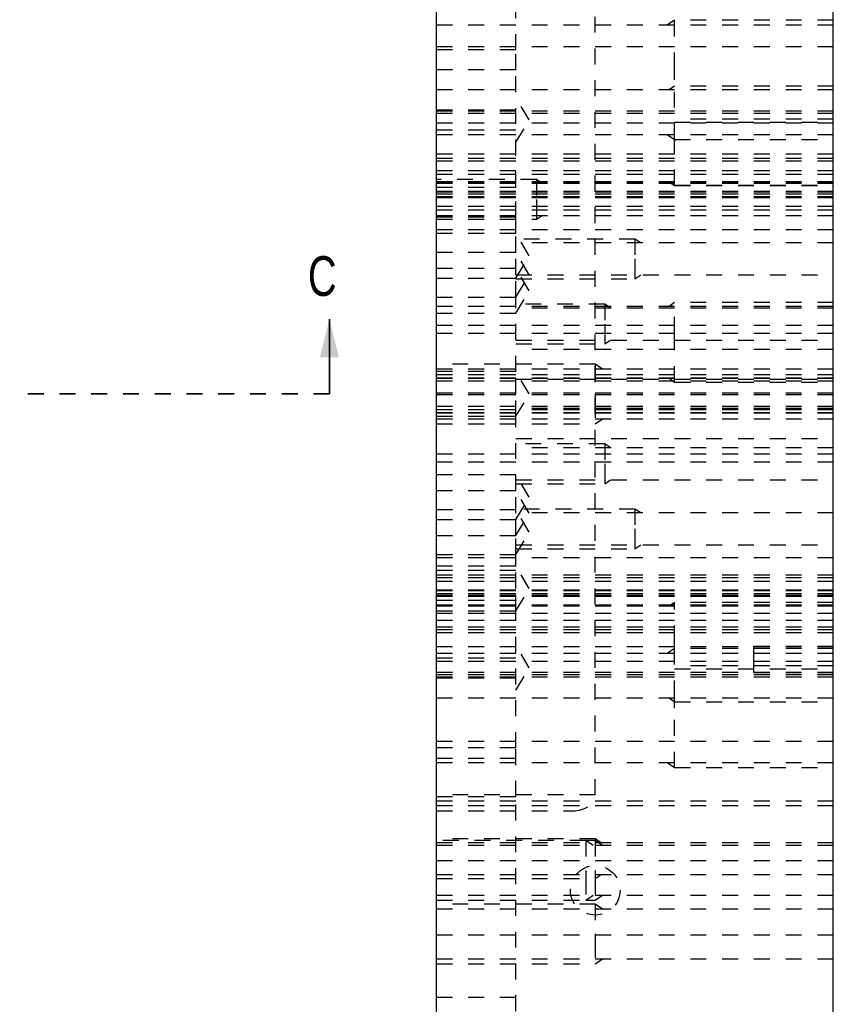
# Model space of a CAD drawing. Header units: inches. Extents: x 1802 to 2468, y -253 to -72.
# Tile 540 of 570: x 2403 to 2408, y -188 to -182. Entities that reach past the tile are written whole.
import ezdxf

# ---------------------------------------------------------------- set-up
doc = ezdxf.new("R2010")
doc.units = ezdxf.units.IN
doc.header["$LTSCALE"] = 0.5
doc.header["$MEASUREMENT"] = 0
doc.linetypes.add('HIDDEN', pattern=[0.225, 0.15, -0.075])
doc.linetypes.add('PHANTOM', pattern=[0.25, 0.125, -0.025, 0.025, -0.025, 0.025, -0.025])
doc.layers.add('SID-M-H', color=4, linetype='HIDDEN')
doc.layers.add('SID-M-S', color=105, linetype='Continuous')
doc.styles.add('SLDTEXTSTYLE0', font='TXT', dxfattribs={"width": 0.595745})

msp = doc.modelspace()

# ---------------------------------------------------------------- linework, layer by layer
at = {"color": 7, "linetype": 'Continuous', "lineweight": 35}
msp.add_line((2405.06353, -184.45117), (2405.06353, -183.98117), dxfattribs=at)
at = {"color": 7, "linetype": 'PHANTOM', "lineweight": 35}
msp.add_line((2405.06353, -184.45117), (2383.36353, -184.45117), dxfattribs=at)
at = {"color": 7, "linetype": 'Continuous', "lineweight": 35}
msp.add_solid([(2405.06353, -183.98117), (2405.00353, -184.22117), (2405.12353, -184.22117)], dxfattribs=at)
at = {"layer": 'SID-M-H'}
for p, q in [((2406.23796, -182.28517), (2406.23796, -181.78517)), ((2406.73796, -186.97617), (2406.73796, -181.92617)), ((2408.23796, -182.12992), (2405.73796, -182.12992)), ((2407.23796, -182.09867), (2407.19109, -182.12992)), ((2408.23796, -182.09867), (2407.23796, -182.09867)), ((2405.73796, -182.26367), (2408.23796, -182.26367)), ((2406.23796, -182.28517), (2405.73796, -182.28517)), ((2406.23796, -182.41017), (2406.23796, -182.28517)), ((2406.23796, -182.41017), (2405.73796, -182.41017)), ((2406.23796, -183.15117), (2406.23796, -182.41017)), ((2407.23796, -182.47367), (2407.23796, -182.40051)), ((2408.23796, -182.53612), (2405.73796, -182.53612)), ((2408.23796, -182.53712), (2405.73796, -182.53712)), ((2407.23796, -182.51267), (2407.20279, -182.53612)), ((2407.23796, -182.51367), (2407.20279, -182.53712)), ((2408.23796, -182.51267), (2407.23796, -182.51267)), ((2408.23796, -182.51367), (2407.23796, -182.51367)), ((2406.32246, -182.72617), (2406.23796, -182.58554)), ((2405.73796, -182.66174), (2406.23796, -182.66174)), ((2408.23796, -182.66992), (2405.73796, -182.66992)), ((2408.23796, -182.68567), (2405.73796, -182.68567)), ((2408.23796, -182.74567), (2405.73796, -182.74567)), ((2406.23796, -182.86679), (2406.32246, -182.72617)), ((2408.23796, -182.72085), (2407.23796, -182.72085)), ((2407.23796, -182.73986), (2408.23796, -182.73986)), ((2406.23796, -182.79059), (2405.73796, -182.79059)), ((2405.73796, -182.81742), (2408.23796, -182.81742)), ((2407.19109, -182.81742), (2407.23796, -182.84867)), ((2407.23796, -182.84867), (2408.23796, -182.84867)), ((2408.23796, -182.94189), (2405.73796, -182.94189)), ((2408.23796, -182.94189), (2405.73796, -182.94189)), ((2405.73796, -182.96667), (2408.23796, -182.96667)), ((2405.73796, -182.98242), (2408.23796, -182.98242)), ((2408.23796, -183.04567), (2405.73796, -183.04567)), ((2408.23796, -183.06855), (2405.73796, -183.06855)), ((2406.36796, -183.10117), (2405.73796, -183.10117)), ((2405.73796, -183.11422), (2408.23796, -183.11422)), ((2405.73796, -183.11522), (2408.23796, -183.11522)), ((2408.23796, -183.11771), (2405.73796, -183.11771)), ((2408.23796, -183.11771), (2405.73796, -183.11771)), ((2406.40471, -183.12567), (2406.36796, -183.10117)), ((2407.20279, -183.11422), (2407.23796, -183.13767)), ((2407.20279, -183.11522), (2407.23796, -183.13867)), ((2408.23796, -183.12567), (2405.73796, -183.12567)), ((2406.23796, -183.15117), (2405.73796, -183.15117)), ((2408.23796, -183.17629), (2405.73796, -183.17629)), ((2408.23796, -183.18116), (2405.73796, -183.18116)), ((2408.23796, -183.18116), (2405.73796, -183.18116)), ((2408.23796, -183.18133), (2405.73796, -183.18133)), ((2406.23796, -183.33917), (2406.23796, -183.15117)), ((2407.23796, -183.13767), (2408.23796, -183.13767)), ((2407.23796, -183.13867), (2407.23796, -183.13821)), ((2407.23796, -183.13867), (2408.23796, -183.13867)), ((2408.23796, -183.19355), (2405.73796, -183.19355)), ((2408.23796, -183.19355), (2405.73796, -183.19355)), ((2408.23796, -183.21067), (2405.73796, -183.21067)), ((2408.23796, -183.21067), (2405.73796, -183.21067)), ((2408.23796, -183.21567), (2405.73796, -183.21567)), ((2408.23796, -183.21567), (2405.73796, -183.21567)), ((2406.36796, -183.22617), (2406.36796, -183.26892)), ((2408.23796, -183.27129), (2405.73796, -183.27129)), ((2408.23796, -183.27129), (2405.73796, -183.27129)), ((2408.23796, -183.27129), (2405.73796, -183.27129)), ((2408.23796, -183.27129), (2405.73796, -183.27129)), ((2408.23796, -183.29355), (2405.73796, -183.29355)), ((2408.23796, -183.29355), (2405.73796, -183.29355)), ((2405.73796, -183.32667), (2408.23796, -183.32667)), ((2408.23796, -183.33067), (2405.73796, -183.33067)), ((2406.23796, -183.33917), (2405.73796, -183.33917)), ((2406.23796, -183.33917), (2405.73796, -183.33917)), ((2405.73796, -183.35117), (2406.36796, -183.35117)), ((2406.23796, -183.44054), (2406.23796, -183.33917)), ((2406.36796, -183.35117), (2406.40471, -183.32667)), ((2408.23796, -183.41855), (2405.73796, -183.41855)), ((2406.23796, -183.44054), (2405.73796, -183.44054)), ((2406.23796, -183.56054), (2406.23796, -183.44054)), ((2406.32246, -183.58117), (2406.23796, -183.44054)), ((2406.98796, -183.47617), (2406.23796, -183.47617)), ((2407.02471, -183.50067), (2406.98796, -183.47617)), ((2408.23796, -183.50067), (2406.23796, -183.50067)), ((2406.23796, -183.56054), (2405.73796, -183.56054)), ((2406.23796, -183.70117), (2406.23796, -183.56054)), ((2406.32246, -183.70117), (2406.23796, -183.56054)), ((2406.23796, -183.72179), (2406.32246, -183.58117)), ((2406.98796, -183.60117), (2406.98796, -183.64392)), ((2406.23796, -183.66054), (2405.73796, -183.66054)), ((2406.32246, -183.80117), (2406.23796, -183.66054)), ((2405.73796, -183.72179), (2406.23796, -183.72179)), ((2406.23796, -183.84179), (2406.23796, -183.70117)), ((2406.23796, -183.84179), (2406.32246, -183.70117)), ((2406.23796, -183.70167), (2408.23796, -183.70167)), ((2406.23796, -183.72617), (2406.98796, -183.72617)), ((2406.98796, -183.72617), (2407.02471, -183.70167)), ((2406.23796, -183.94179), (2406.32246, -183.80117)), ((2405.73796, -183.84179), (2406.23796, -183.84179)), ((2406.23796, -184.31054), (2406.23796, -183.84179)), ((2408.23796, -183.89962), (2405.73796, -183.89962)), ((2406.79796, -183.88617), (2406.23796, -183.88617)), ((2408.23796, -183.91067), (2406.23796, -183.91067)), ((2406.83471, -183.91067), (2406.79796, -183.88617)), ((2407.23796, -183.87617), (2407.20279, -183.89962)), ((2408.23796, -183.87617), (2407.23796, -183.87617)), ((2405.73796, -183.94179), (2406.23796, -183.94179)), ((2408.23796, -184.02117), (2405.73796, -184.02117)), ((2406.79796, -184.01117), (2406.79796, -184.05392)), ((2408.23796, -184.07117), (2405.73796, -184.07117)), ((2408.23796, -184.07117), (2405.73796, -184.07117)), ((2406.23796, -184.11167), (2408.23796, -184.11167)), ((2406.79796, -184.13617), (2406.83471, -184.11167)), ((2407.23796, -184.12617), (2407.23796, -184.06634)), ((2406.23796, -184.13617), (2406.79796, -184.13617)), ((2408.23796, -184.17092), (2406.23796, -184.17092)), ((2406.73796, -184.26367), (2405.73796, -184.26367)), ((2408.23796, -184.29492), (2405.73796, -184.29492)), ((2406.78484, -184.29492), (2406.73796, -184.26367)), ((2406.23796, -184.31054), (2405.73796, -184.31054)), ((2408.23796, -184.33117), (2405.73796, -184.33117)), ((2408.23796, -184.33117), (2405.73796, -184.33117)), ((2408.23796, -184.33129), (2405.73796, -184.33129)), ((2408.23796, -184.33129), (2405.73796, -184.33129)), ((2408.23796, -184.35117), (2405.73796, -184.35117)), ((2408.23796, -184.35129), (2405.73796, -184.35129)), ((2408.23796, -184.35129), (2405.73796, -184.35129)), ((2405.73796, -184.35272), (2408.23796, -184.35272)), ((2406.23796, -184.45117), (2406.23796, -184.31054)), ((2406.32246, -184.45117), (2406.23796, -184.31054)), ((2406.23796, -184.35892), (2408.23796, -184.35892)), ((2407.20279, -184.35272), (2407.23796, -184.37617)), ((2408.23796, -184.37117), (2405.73796, -184.37117)), ((2408.23796, -184.37117), (2405.73796, -184.37117)), ((2407.23796, -184.37617), (2408.23796, -184.37617)), ((2408.23796, -184.44629), (2405.73796, -184.44629)), ((2408.23796, -184.45605), (2405.73796, -184.45605)), ((2406.23796, -184.59179), (2406.23796, -184.45117)), ((2406.23796, -184.59179), (2406.32246, -184.45117)), ((2406.73796, -184.45117), (2406.73796, -184.50176)), ((2408.23796, -184.53117), (2405.73796, -184.53117)), ((2408.23796, -184.53117), (2405.73796, -184.53117)), ((2408.23796, -184.54342), (2406.23796, -184.54342)), ((2408.23796, -184.55105), (2405.73796, -184.55105)), ((2408.23796, -184.55105), (2405.73796, -184.55105)), ((2408.23796, -184.55117), (2405.73796, -184.55117)), ((2408.23796, -184.57105), (2405.73796, -184.57105)), ((2408.23796, -184.57105), (2405.73796, -184.57105)), ((2408.23796, -184.57117), (2405.73796, -184.57117)), ((2408.23796, -184.57117), (2405.73796, -184.57117)), ((2405.73796, -184.59179), (2406.23796, -184.59179)), ((2405.73796, -184.60742), (2408.23796, -184.60742)), ((2406.23796, -185.06054), (2406.23796, -184.59179)), ((2406.73796, -184.63867), (2406.78484, -184.60742)), ((2405.73796, -184.63867), (2406.73796, -184.63867)), ((2406.23796, -184.73142), (2408.23796, -184.73142)), ((2406.79796, -184.76617), (2406.23796, -184.76617)), ((2408.23796, -184.79067), (2406.23796, -184.79067)), ((2406.83471, -184.79067), (2406.79796, -184.76617)), ((2408.23796, -184.83117), (2405.73796, -184.83117)), ((2408.23796, -184.83117), (2405.73796, -184.83117)), ((2408.23796, -184.88117), (2405.73796, -184.88117)), ((2406.79796, -184.89117), (2406.79796, -184.93392)), ((2406.23796, -184.96054), (2405.73796, -184.96054)), ((2406.32246, -185.10117), (2406.23796, -184.96054)), ((2406.23796, -184.99167), (2408.23796, -184.99167)), ((2406.23796, -185.01617), (2406.79796, -185.01617)), ((2406.79796, -185.01617), (2406.83471, -184.99167)), ((2406.23796, -185.06054), (2405.73796, -185.06054)), ((2406.23796, -185.20117), (2406.23796, -185.06054)), ((2406.32246, -185.20117), (2406.23796, -185.06054)), ((2406.23796, -185.24179), (2406.32246, -185.10117)), ((2406.23796, -185.18054), (2405.73796, -185.18054)), ((2406.98796, -185.17617), (2406.23796, -185.17617)), ((2406.32246, -185.32117), (2406.23796, -185.18054)), ((2408.23796, -185.20067), (2406.23796, -185.20067)), ((2406.23796, -185.34179), (2406.23796, -185.20117)), ((2406.23796, -185.34179), (2406.32246, -185.20117)), ((2407.02471, -185.20067), (2406.98796, -185.17617)), ((2405.73796, -185.24179), (2406.23796, -185.24179)), ((2405.73796, -185.34179), (2406.23796, -185.34179)), ((2406.23796, -185.46179), (2406.32246, -185.32117)), ((2406.23796, -185.46179), (2406.23796, -185.34179)), ((2406.98796, -185.30117), (2406.98796, -185.34392)), ((2406.23796, -185.40167), (2408.23796, -185.40167)), ((2406.98796, -185.42617), (2407.02471, -185.40167)), ((2405.73796, -185.46179), (2406.23796, -185.46179)), ((2406.23796, -185.42617), (2406.98796, -185.42617)), ((2406.23796, -185.53554), (2406.23796, -185.46179)), ((2408.23796, -185.48378), (2405.73796, -185.48378)), ((2406.23796, -185.53554), (2405.73796, -185.53554)), ((2406.23796, -185.67617), (2406.23796, -185.53554)), ((2406.32246, -185.67617), (2406.23796, -185.53554)), ((2406.23796, -185.56317), (2405.73796, -185.56317)), ((2406.23796, -185.56317), (2405.73796, -185.56317)), ((2408.23796, -185.59229), (2405.73796, -185.59229)), ((2408.23796, -185.60878), (2405.73796, -185.60878)), ((2408.23796, -185.60878), (2405.73796, -185.60878)), ((2408.23796, -185.63105), (2405.73796, -185.63105)), ((2408.23796, -185.63105), (2405.73796, -185.63105)), ((2408.23796, -185.63105), (2405.73796, -185.63105)), ((2408.23796, -185.63105), (2405.73796, -185.63105)), ((2408.23796, -185.68666), (2405.73796, -185.68666)), ((2408.23796, -185.68666), (2405.73796, -185.68666)), ((2408.23796, -185.69166), (2405.73796, -185.69166)), ((2408.23796, -185.69166), (2405.73796, -185.69166)), ((2408.23796, -185.70878), (2405.73796, -185.70878)), ((2408.23796, -185.70878), (2405.73796, -185.70878)), ((2408.23796, -185.72117), (2405.73796, -185.72117)), ((2408.23796, -185.72117), (2405.73796, -185.72117)), ((2408.23796, -185.72117), (2405.73796, -185.72117)), ((2408.23796, -185.72117), (2405.73796, -185.72117)), ((2408.23796, -185.72522), (2405.73796, -185.72522)), ((2408.23796, -185.72522), (2405.73796, -185.72522)), ((2408.23796, -185.72605), (2405.73796, -185.72605)), ((2406.23796, -185.81679), (2406.23796, -185.67617)), ((2406.23796, -185.81679), (2406.32246, -185.67617)), ((2406.23796, -185.75117), (2405.73796, -185.75117)), ((2408.23796, -185.78024), (2405.73796, -185.78024)), ((2408.23796, -185.78024), (2405.73796, -185.78024)), ((2408.23796, -185.78712), (2405.73796, -185.78712)), ((2407.23796, -185.76367), (2407.20279, -185.78712)), ((2408.23796, -185.76367), (2407.23796, -185.76367)), ((2405.73796, -185.81679), (2406.23796, -185.81679)), ((2408.23796, -185.83378), (2405.73796, -185.83378)), ((2406.23796, -186.67967), (2406.23796, -185.81679)), ((2408.23796, -185.87729), (2405.73796, -185.87729)), ((2408.23796, -185.91992), (2405.73796, -185.91992)), ((2408.23796, -185.93567), (2405.73796, -185.93567)), ((2408.23796, -185.95606), (2405.73796, -185.95606)), ((2408.23796, -185.95606), (2405.73796, -185.95606)), ((2406.32246, -186.17617), (2406.23796, -186.03554)), ((2407.23796, -186.05367), (2407.23796, -186.00899)), ((2408.23796, -186.04332), (2405.73796, -186.04332)), ((2408.23796, -186.08492), (2405.73796, -186.08492)), ((2407.23796, -186.05367), (2407.19109, -186.08492)), ((2408.23796, -186.05367), (2407.23796, -186.05367)), ((2407.73796, -186.04082), (2407.73421, -186.04332)), ((2408.23796, -186.04082), (2407.73796, -186.04082)), ((2407.73796, -186.12282), (2407.73796, -186.09144)), ((2405.73796, -186.11174), (2406.23796, -186.11174)), ((2408.23796, -186.13603), (2405.73796, -186.13603)), ((2408.23796, -186.16248), (2407.23796, -186.16248)), ((2405.73796, -186.20232), (2408.23796, -186.20232)), ((2405.73796, -186.21667), (2408.23796, -186.21667)), ((2406.23796, -186.31679), (2406.32246, -186.17617)), ((2407.23796, -186.18149), (2408.23796, -186.18149)), ((2407.73421, -186.20232), (2407.73796, -186.20482)), ((2407.73796, -186.20482), (2408.23796, -186.20482)), ((2405.73796, -186.23242), (2408.23796, -186.23242)), ((2406.23796, -186.24059), (2405.73796, -186.24059)), ((2405.73796, -186.36522), (2408.23796, -186.36522)), ((2407.20279, -186.36522), (2407.23796, -186.38867)), ((2407.23796, -186.42867), (2407.23796, -186.35551)), ((2407.23796, -186.38867), (2408.23796, -186.38867)), ((2408.23796, -186.63867), (2405.73796, -186.63867)), ((2406.23796, -186.67967), (2405.73796, -186.67967)), ((2406.23796, -186.98769), (2406.23796, -186.67967)), ((2406.23796, -186.74665), (2405.73796, -186.74665)), ((2405.73796, -186.77242), (2408.23796, -186.77242)), ((2407.19109, -186.77242), (2407.23796, -186.80367)), ((2407.23796, -186.80367), (2408.23796, -186.80367)), ((2406.73796, -186.97617), (2405.73796, -186.97617)), ((2406.23796, -186.98769), (2405.73796, -186.98769)), ((2405.73796, -187.01367), (2408.23796, -187.01367)), ((2406.23796, -188.33689), (2406.23796, -186.98769)), ((2408.23796, -187.04492), (2405.73796, -187.04492)), ((2405.73796, -187.07617), (2406.59654, -187.07617)), ((2406.73796, -187.25217), (2405.73796, -187.25217)), ((2406.67796, -187.26367), (2405.73796, -187.26367)), ((2408.23796, -187.27667), (2405.73796, -187.27667)), ((2406.72484, -187.29492), (2406.67796, -187.26367)), ((2406.73796, -187.26367), (2406.67796, -187.26367)), ((2406.77471, -187.27667), (2406.73796, -187.25217)), ((2406.73796, -187.25217), (2406.73796, -187.25407)), ((2406.73796, -187.25407), (2406.73796, -187.26367)), ((2406.78484, -187.29492), (2406.73796, -187.26367)), ((2408.23796, -187.29492), (2405.73796, -187.29492)), ((2405.73796, -187.38867), (2408.23796, -187.38867)), ((2406.67796, -187.45117), (2406.67796, -187.50176)), ((2406.73796, -187.45117), (2406.73796, -187.50176)), ((2405.73796, -187.47767), (2408.23796, -187.47767)), ((2405.73796, -187.50217), (2406.73796, -187.50217)), ((2406.73796, -187.50217), (2406.77471, -187.47767)), ((2405.73796, -187.60742), (2408.23796, -187.60742)), ((2405.73796, -187.63867), (2406.67796, -187.63867)), ((2406.67796, -187.63867), (2406.72484, -187.60742)), ((2406.67796, -187.63867), (2406.73796, -187.63867)), ((2406.73796, -187.63867), (2406.78484, -187.60742)), ((2406.73796, -187.66367), (2405.73796, -187.66367)), ((2408.23796, -187.69492), (2405.73796, -187.69492)), ((2406.78484, -187.69492), (2406.73796, -187.66367)), ((2405.73796, -187.85742), (2408.23796, -187.85742)), ((2406.73796, -187.85117), (2406.73796, -187.90176)), ((2405.73796, -188.00742), (2408.23796, -188.00742)), ((2406.73796, -188.03867), (2406.78484, -188.00742)), ((2405.73796, -188.03867), (2406.73796, -188.03867)), ((2406.23796, -188.25117), (2405.73796, -188.25117)), ((2406.23796, -188.25117), (2405.73796, -188.25117))]:
    msp.add_line(p, q, dxfattribs=at)
msp.add_circle((2406.73796, -187.57617), 0.15625, dxfattribs=at)
msp.add_ellipse((2406.59654, -186.97617), major_axis=(0.14142, 0), ratio=0.7071068, start_param=4.712389, end_param=6.2831853, dxfattribs=at)
for points, knots in [([(2407.23794, -182.40051), (2407.23796, -182.33016), (2407.23796, -182.26533), (2407.23796, -182.2085), (2407.23796, -182.16187), (2407.23796, -182.12721), (2407.23796, -182.10587), (2407.23796, -182.09867), (2407.23796, -182.10006), (2407.23796, -182.09867)], [0, 0, 0, 0, 0.1428571, 0.2857143, 0.4285714, 0.5714286, 0.7142857, 0.8571429, 1, 1, 1, 1]), ([(2407.23794, -182.84867), (2407.23796, -182.84146), (2407.23796, -182.82012), (2407.23796, -182.78547), (2407.23796, -182.73883), (2407.23796, -182.68201), (2407.23796, -182.61717), (2407.23796, -182.54683), (2407.23796, -182.47367), (2407.23796, -182.49821), (2407.23796, -182.47367)], [0, 0, 0, 0, 0.125, 0.25, 0.375, 0.5, 0.625, 0.75, 0.875, 1, 1, 1, 1]), ([(2407.23794, -183.13821), (2407.23796, -183.12728), (2407.23796, -183.10227), (2407.23796, -183.06434), (2407.23796, -183.01529), (2407.23796, -182.95738), (2407.23796, -182.89335), (2407.23796, -182.84867), (2407.23796, -182.86364), (2407.23796, -182.84867)], [0, 0, 0, 0, 0.1499673, 0.2999346, 0.4499018, 0.5998691, 0.7498364, 0.8998037, 1, 1, 1, 1]), ([(2406.36796, -183.10117), (2406.36796, -183.10307), (2406.36796, -183.11791), (2406.36796, -183.14582), (2406.36796, -183.18342), (2406.36796, -183.22617), (2406.36796, -183.21163), (2406.36796, -183.22617)], [0, 0, 0, 0, 0.1114882, 0.3336162, 0.5557441, 0.7778721, 1, 1, 1, 1]), ([(2406.36796, -183.26892), (2406.36796, -183.30652), (2406.36796, -183.33442), (2406.36796, -183.34927), (2406.36796, -183.35117), (2406.36796, -183.35079), (2406.36796, -183.35117)], [0, 0, 0, 0, 0.2855585, 0.5711169, 0.8566754, 1, 1, 1, 1]), ([(2406.98794, -183.47617), (2406.98796, -183.47807), (2406.98796, -183.49291), (2406.98796, -183.52082), (2406.98796, -183.55842), (2406.98796, -183.60117), (2406.98796, -183.58663), (2406.98796, -183.60117)], [0, 0, 0, 0, 0.1114883, 0.3336162, 0.5557441, 0.7778721, 1, 1, 1, 1]), ([(2406.98794, -183.64392), (2406.98796, -183.68152), (2406.98796, -183.70942), (2406.98796, -183.72427), (2406.98796, -183.72617), (2406.98796, -183.72579), (2406.98796, -183.72617)], [0, 0, 0, 0, 0.28555848, 0.57111693, 0.85667538, 1, 1, 1, 1]), ([(2406.79796, -183.88617), (2406.79796, -183.88807), (2406.79796, -183.90291), (2406.79796, -183.93082), (2406.79796, -183.96842), (2406.79796, -184.01117), (2406.79796, -183.99663), (2406.79796, -184.01117)], [0, 0, 0, 0, 0.1114882, 0.3336162, 0.5557441, 0.7778721, 1, 1, 1, 1]), ([(2407.23794, -184.06634), (2407.23796, -184.00999), (2407.23796, -183.96039), (2407.23796, -183.92042), (2407.23796, -183.89241), (2407.23796, -183.87799), (2407.23796, -183.87617), (2407.23796, -183.87654), (2407.23796, -183.87617)], [0, 0, 0, 0, 0.181788, 0.363576, 0.5453639, 0.7271519, 0.9089399, 1, 1, 1, 1]), ([(2406.79796, -184.05392), (2406.79796, -184.09152), (2406.79796, -184.11942), (2406.79796, -184.13427), (2406.79796, -184.13617), (2406.79796, -184.13579), (2406.79796, -184.13617)], [0, 0, 0, 0, 0.2855585, 0.5711169, 0.8566754, 1, 1, 1, 1]), ([(2407.23794, -184.37617), (2407.23796, -184.37435), (2407.23796, -184.35992), (2407.23796, -184.33191), (2407.23796, -184.29195), (2407.23796, -184.24235), (2407.23796, -184.186), (2407.23796, -184.12617), (2407.23796, -184.14631), (2407.23796, -184.12617)], [0, 0, 0, 0, 0.0770529, 0.2308774, 0.3847019, 0.5385264, 0.692351, 0.8461755, 1, 1, 1, 1]), ([(2406.73796, -184.26367), (2406.73796, -184.26759), (2406.73796, -184.28469), (2406.73796, -184.31414), (2406.73796, -184.35375), (2406.73796, -184.40058), (2406.73796, -184.45117), (2406.73796, -184.43409), (2406.73796, -184.45117)], [0, 0, 0, 0, 0.1305893, 0.3044714, 0.4783536, 0.6522357, 0.8261179, 1, 1, 1, 1]), ([(2406.73796, -184.50176), (2406.73796, -184.54859), (2406.73796, -184.5882), (2406.73796, -184.61765), (2406.73796, -184.63475), (2406.73796, -184.63867), (2406.73796, -184.63789), (2406.73796, -184.63867)], [0, 0, 0, 0, 0.210481, 0.4209621, 0.6314431, 0.8419241, 1, 1, 1, 1]), ([(2406.79796, -184.76617), (2406.79796, -184.76807), (2406.79796, -184.78291), (2406.79796, -184.81082), (2406.79796, -184.84842), (2406.79796, -184.89117), (2406.79796, -184.87663), (2406.79796, -184.89117)], [0, 0, 0, 0, 0.1114882, 0.3336162, 0.5557441, 0.7778721, 1, 1, 1, 1]), ([(2406.79796, -184.93392), (2406.79796, -184.97152), (2406.79796, -184.99942), (2406.79796, -185.01427), (2406.79796, -185.01617), (2406.79796, -185.01579), (2406.79796, -185.01617)], [0, 0, 0, 0, 0.28555846, 0.57111692, 0.85667538, 1, 1, 1, 1]), ([(2406.98794, -185.17617), (2406.98796, -185.17807), (2406.98796, -185.19291), (2406.98796, -185.22082), (2406.98796, -185.25842), (2406.98796, -185.30117), (2406.98796, -185.28663), (2406.98796, -185.30117)], [0, 0, 0, 0, 0.1114883, 0.3336162, 0.5557441, 0.7778721, 1, 1, 1, 1]), ([(2406.98794, -185.34392), (2406.98796, -185.38152), (2406.98796, -185.40942), (2406.98796, -185.42427), (2406.98796, -185.42617), (2406.98796, -185.42579), (2406.98796, -185.42617)], [0, 0, 0, 0, 0.28555848, 0.57111693, 0.85667538, 1, 1, 1, 1]), ([(2407.23794, -186.00899), (2407.23796, -185.94495), (2407.23796, -185.88705), (2407.23796, -185.83799), (2407.23796, -185.80007), (2407.23796, -185.77506), (2407.23796, -185.76413), (2407.23796, -185.76367), (2407.23796, -185.76376), (2407.23796, -185.76367)], [0, 0, 0, 0, 0.1599883, 0.3199765, 0.4799648, 0.639953, 0.7999412, 0.9599295, 1, 1, 1, 1]), ([(2407.23794, -186.35551), (2407.23796, -186.28516), (2407.23796, -186.22033), (2407.23796, -186.1635), (2407.23796, -186.11687), (2407.23796, -186.08221), (2407.23796, -186.06087), (2407.23796, -186.05367), (2407.23796, -186.05506), (2407.23796, -186.05367)], [0, 0, 0, 0, 0.1428571, 0.2857143, 0.4285714, 0.5714286, 0.7142857, 0.8571429, 1, 1, 1, 1]), ([(2407.73795, -186.09144), (2407.73796, -186.06484), (2407.73796, -186.04706), (2407.73796, -186.04082), (2407.73796, -186.04207), (2407.73796, -186.04082)], [0, 0, 0, 0, 0.3333334, 0.6666667, 1, 1, 1, 1]), ([(2407.73795, -186.20482), (2407.73796, -186.19858), (2407.73796, -186.1808), (2407.73796, -186.1542), (2407.73796, -186.12282), (2407.73796, -186.13357), (2407.73796, -186.12282)], [0, 0, 0, 0, 0.25, 0.5, 0.75, 1, 1, 1, 1]), ([(2407.23794, -186.80367), (2407.23796, -186.79646), (2407.23796, -186.77512), (2407.23796, -186.74047), (2407.23796, -186.69383), (2407.23796, -186.63701), (2407.23796, -186.57217), (2407.23796, -186.50183), (2407.23796, -186.42867), (2407.23796, -186.45321), (2407.23796, -186.42867)], [0, 0, 0, 0, 0.125, 0.25, 0.375, 0.5, 0.625, 0.75, 0.875, 1, 1, 1, 1]), ([(2406.67794, -187.26367), (2406.67796, -187.26759), (2406.67796, -187.28469), (2406.67796, -187.31414), (2406.67796, -187.35375), (2406.67796, -187.40058), (2406.67796, -187.45117), (2406.67796, -187.43409), (2406.67796, -187.45117)], [0, 0, 0, 0, 0.1305893, 0.3044715, 0.4783536, 0.6522357, 0.8261179, 1, 1, 1, 1]), ([(2406.73796, -187.26367), (2406.73796, -187.26759), (2406.73796, -187.28469), (2406.73796, -187.31414), (2406.73796, -187.35375), (2406.73796, -187.40058), (2406.73796, -187.45117), (2406.73796, -187.43409), (2406.73796, -187.45117)], [0, 0, 0, 0, 0.1305893, 0.3044714, 0.4783536, 0.6522357, 0.8261179, 1, 1, 1, 1]), ([(2406.67794, -187.50176), (2406.67796, -187.54859), (2406.67796, -187.5882), (2406.67796, -187.61765), (2406.67796, -187.63475), (2406.67796, -187.63867), (2406.67796, -187.63789), (2406.67796, -187.63867)], [0, 0, 0, 0, 0.210481, 0.4209621, 0.6314431, 0.8419241, 1, 1, 1, 1]), ([(2406.73796, -187.50176), (2406.73796, -187.54859), (2406.73796, -187.5882), (2406.73796, -187.61765), (2406.73796, -187.63475), (2406.73796, -187.63867), (2406.73796, -187.63789), (2406.73796, -187.63867)], [0, 0, 0, 0, 0.210481, 0.4209621, 0.6314431, 0.8419241, 1, 1, 1, 1]), ([(2406.73796, -187.66367), (2406.73796, -187.66759), (2406.73796, -187.68469), (2406.73796, -187.71414), (2406.73796, -187.75375), (2406.73796, -187.80058), (2406.73796, -187.85117), (2406.73796, -187.83409), (2406.73796, -187.85117)], [0, 0, 0, 0, 0.1305893, 0.3044714, 0.4783536, 0.6522357, 0.8261179, 1, 1, 1, 1]), ([(2406.73796, -187.90176), (2406.73796, -187.94859), (2406.73796, -187.9882), (2406.73796, -188.01765), (2406.73796, -188.03475), (2406.73796, -188.03867), (2406.73796, -188.03789), (2406.73796, -188.03867)], [0, 0, 0, 0, 0.21048103, 0.42096206, 0.63144309, 0.84192412, 1, 1, 1, 1])]:
    msp.add_open_spline(points, degree=3, knots=knots, dxfattribs=at)
at = {"layer": 'SID-M-S'}
for p, q in [((2405.73796, -194.45117), (2405.73796, -174.45117)), ((2408.23796, -194.45117), (2408.23796, -174.45117))]:
    msp.add_line(p, q, dxfattribs=at)

# ---------------------------------------------------------------- texts
at = {"color": 7, "style": 'SLDTEXTSTYLE0', "width": 0.75}
msp.add_text('C', height=0.25, dxfattribs=at).set_placement((2404.92799, -183.83407))

doc.saveas('drawing.dxf')
